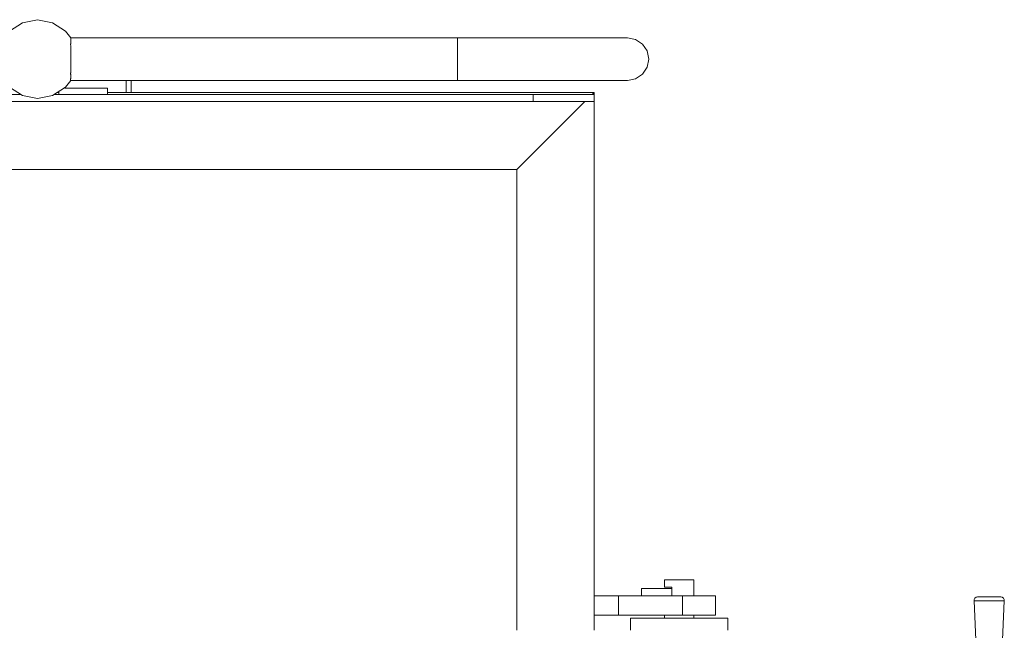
# Model space of a CAD drawing. Header units: millimetres. Extents: x 53746 to 116821, y -810352 to -765802.
# Tile 332 of 347: x 98908 to 99718, y -772301 to -771798. Entities that reach past the tile are written whole.
import ezdxf

# ---------------------------------------------------------------- set-up
doc = ezdxf.new("R2010")
doc.units = ezdxf.units.MM
doc.header["$MEASUREMENT"] = 0
doc.layers.add('Main Cradle Rails', color=7, linetype='Continuous', lineweight=0)
doc.layers.add('Side Cradle Tower Platform', color=7, linetype='Continuous', lineweight=0)

# ---------------------------------------------------------------- blocks, each defined once
blk = doc.blocks.new('*U57')
at = {"layer": 'Side Cradle Tower Platform', "color": 7, "linetype": 'Continuous', "lineweight": 0}
for p, q in [((13667.1, 16263.64), (13667.1, 16263.76)), ((13667.1, 16245.65), (13667.1, 16246.26)), ((14141.37, 16239.56), (14142.7, 16246.26)), ((13667.06, 16239.05), (13667.06, 16239.56)), ((13667.02, 16229.97), (13667.02, 16230.09)), ((13985.2, 16228.76), (13667.09, 16228.76)), ((13712.78, 16218.76), (13712.78, 16228.76)), ((13716.78, 16218.76), (13716.78, 16228.76)), ((13662.28, 16222.26), (13662.28, 16222.96)), ((13697.28, 16222.26), (13662.28, 16222.26)), ((13697.28, 16222.26), (13697.28, 16217.26)), ((13625.81, 16217.26), (12243.01, 16217.26)), ((14047.7, 16217.26), (13653.76, 16217.26)), ((13656, 16218.76), (13657.28, 16218.76)), ((13657.28, 16217.26), (13657.28, 16219.62)), ((13697.28, 16218.76), (14097.7, 16218.76)), ((14047.7, 16211.26), (14047.7, 16217.26)), ((14097.7, 16217.26), (14047.7, 16217.26)), ((14096.2, 16217.26), (14097.7, 16218.76)), ((14097.7, 16218.76), (14097.7, 16217.26)), ((14097.7, 16211.26), (14097.7, 16217.26)), ((10410.37, 16211.26), (14047.7, 16211.26)), ((14034.2, 16155.26), (14090.2, 16211.26)), ((14047.7, 16211.26), (14097.7, 16211.26)), ((14097.7, 16211.26), (14097.7, 15775.76)), ((14034.2, 16155.26), (11003.73, 16155.26)), ((14034.2, 15775.76), (14034.2, 16155.26)), ((14163.11, 15817.26), (14159.21, 15817.26)), ((14161.7, 15810.26), (14136.7, 15810.26)), ((14136.7, 15810.26), (14136.7, 15804.26)), ((14159.21, 15811.26), (14161.7, 15811.26)), ((14161.7, 15811.26), (14161.7, 15810.26)), ((14161.7, 15810.26), (14161.7, 15804.26)), ((14097.7, 15804.26), (14117.7, 15804.26)), ((14117.7, 15804.26), (14170.6, 15804.26)), ((14117.7, 15788.26), (14117.7, 15804.26)), ((14170.6, 15804.26), (14170.6, 15788.26)), ((14422.27, 15803.37), (14418.59, 15803.37)), ((14117.7, 15788.26), (14097.7, 15788.26)), ((14170.6, 15788.26), (14117.7, 15788.26)), ((14155.7, 15788.26), (14155.7, 15785.76)), ((14183.01, 15785.76), (14167.7, 15785.76)), ((14181.16, 15788.26), (14170.6, 15788.26)), ((14179.7, 15788.26), (14179.7, 15785.76))]:
    blk.add_line(p, q, dxfattribs=at)
at = {"layer": 'Side Cradle Tower Platform', "color": 7, "linetype": 'Continuous', "lineweight": 0, "flags": 128}
for points in [[(13667.1, 16263.76), (13662.76, 16269.24), (13652.22, 16276.29), (13639.78, 16278.76), (13627.35, 16276.29), (13616.8, 16269.24), (13612.47, 16263.76)], [(13666.93, 16258.63), (13667.09, 16258.83), (13667.09, 16262.08)], [(13667.04, 16262.43), (13667.1, 16262.56), (13667.1, 16263.64)], [(13667.09, 16262.08), (13667.09, 16262.32), (13667.04, 16262.43)], [(13667.09, 16263.76), (13985.2, 16263.76), (13985.2, 16262.43), (13985.2, 16258.63), (13985.2, 16252.96), (13985.2, 16246.26), (13985.2, 16239.56), (13985.2, 16233.89), (13985.2, 16230.09), (13985.2, 16228.76)], [(14125.2, 16228.76), (14125.2, 16228.76), (14120.43, 16228.76), (14106.44, 16228.76), (14084.19, 16228.76), (14055.2, 16228.76), (14021.43, 16228.76), (13985.2, 16228.76), (13985.2, 16230.09), (13985.2, 16233.89), (13985.2, 16239.56), (13985.2, 16246.26), (13985.2, 16252.96), (13985.2, 16258.63), (13985.2, 16262.43), (13985.2, 16263.76), (13985.21, 16263.76)], [(13985.29, 16263.76), (14021.43, 16263.76), (14055.2, 16263.76), (14084.19, 16263.76), (14106.44, 16263.76), (14120.43, 16263.76), (14125.2, 16263.76)], [(14142.7, 16246.26), (14141.37, 16252.96), (14137.57, 16258.63), (14131.9, 16262.43), (14125.2, 16263.76), (14125.2, 16263.76)], [(13666.98, 16258.12), (13666.93, 16258.55), (13666.93, 16258.63)], [(13667.06, 16252.96), (13667.06, 16257.58), (13667.06, 16257.59), (13667.01, 16257.94), (13666.98, 16258.12)], [(13667.07, 16252.35), (13667.07, 16252.92), (13667.06, 16252.96)], [(13667.1, 16246.26), (13667.07, 16246.78), (13667.07, 16252.35)], [(13667.06, 16239.56), (13667.07, 16239.6), (13667.1, 16240.23), (13667.1, 16245.65)], [(13666.93, 16233.89), (13666.93, 16233.97), (13667.01, 16234.58), (13667.06, 16234.93), (13667.06, 16234.94), (13667.06, 16239.05)], [(14125.2, 16228.76), (14125.2, 16228.76), (14131.9, 16230.09), (14137.57, 16233.89), (14141.37, 16239.56)], [(13667.1, 16228.76), (13662.76, 16223.28), (13652.22, 16216.23), (13639.78, 16213.76), (13627.35, 16216.23), (13616.8, 16223.28), (13612.47, 16228.76)], [(13667.09, 16233.54), (13667.09, 16233.69), (13666.93, 16233.89)], [(13667.02, 16230.09), (13667.09, 16230.2), (13667.09, 16233.54)], [(13667.1, 16228.76), (13667.02, 16228.93), (13667.02, 16229.97)], [(14159.21, 15817.26), (14156.61, 15817.26), (14155.7, 15817.26), (14155.7, 15811.26), (14156.61, 15811.26), (14159.21, 15811.26)], [(14163.11, 15817.26), (14167.7, 15817.26), (14172.29, 15817.26), (14176.18, 15817.26), (14178.79, 15817.26), (14179.7, 15817.26), (14179.7, 15804.26)], [(14170.6, 15804.26), (14181.16, 15804.26), (14189.91, 15804.26), (14195.69, 15804.26), (14197.7, 15804.26), (14197.7, 15788.26), (14195.69, 15788.26), (14189.91, 15788.26), (14181.16, 15788.26)], [(14414.66, 15703.36), (14410.38, 15800.09), (14410.54, 15801.24), (14411.11, 15802.26), (14412.01, 15803), (14413.11, 15803.37), (14413.11, 15803.37)], [(14435.27, 15800.09), (14434.05, 15800.09), (14431.12, 15800.09), (14426.93, 15800.09), (14422.11, 15800.09), (14417.4, 15800.09), (14413.52, 15800.09), (14411.05, 15800.09), (14410.38, 15800.09)], [(14418.59, 15803.37), (14415.56, 15803.37), (14413.64, 15803.37), (14413.11, 15803.37), (14413.11, 15803.37)], [(14432.54, 15803.37), (14432.54, 15803.37), (14431.58, 15803.37), (14429.3, 15803.37), (14426.03, 15803.37), (14422.27, 15803.37)], [(14432.54, 15803.37), (14432.54, 15803.37), (14433.64, 15803), (14434.54, 15802.26), (14435.1, 15801.24), (14435.27, 15800.09), (14430.98, 15703.36)], [(14127.7, 15775.76), (14127.7, 15785.76), (14130.74, 15785.76), (14139.41, 15785.76), (14152.39, 15785.76), (14167.7, 15785.76)], [(14183.01, 15785.76), (14195.98, 15785.76), (14204.65, 15785.76), (14207.7, 15785.76), (14207.7, 15775.76)]]:
    blk.add_lwpolyline(points, dxfattribs=at)

msp = doc.modelspace()

# ---------------------------------------------------------------- block references
at = {"layer": 'Main Cradle Rails', "color": 7, "linetype": 'Continuous', "lineweight": 0}
msp.add_blockref('*U57', (85283.05, -788076.95), dxfattribs=at)

doc.saveas('drawing.dxf')
